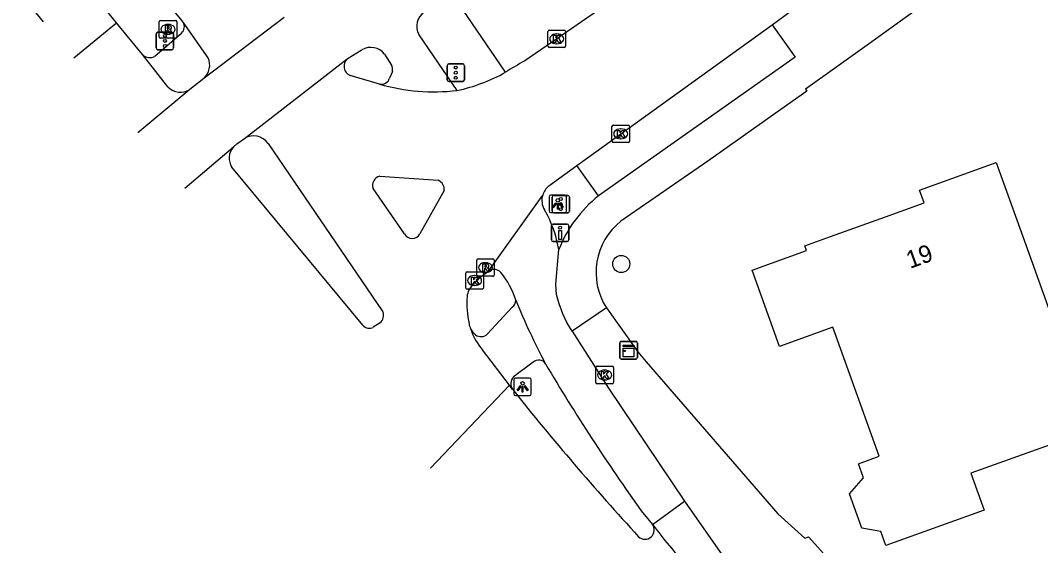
# Model space of a CAD drawing. Extents: x 161087 to 161922, y 382574 to 383873.
# Drawn here: x 161540.2 to 161598.4, y 382732.3 to 382762.3 of the extents above; entities that cross this region are included whole.
import ezdxf

# ---------------------------------------------------------------- set-up
doc = ezdxf.new("R2010")
doc.units = 0
for name, color, linetype in [('IMGEO_Boom', 7, 'Continuous'), ('IMGEO_Drukknoppaal', 7, 'Continuous'), ('IMGEO_Fietspad_gesloten', 7, 'Continuous'), ('IMGEO_Kast', 7, 'Continuous'), ('IMGEO_Kolk', 7, 'Continuous'), ('IMGEO_Lichtpunt', 7, 'Continuous'), ('IMGEO_OVBaan_gesloten', 7, 'Continuous'), ('IMGEO_Pand', 7, 'Continuous'), ('IMGEO_Pand_nummerreeks', 7, 'Continuous'), ('IMGEO_Rijbaan_lokaal_gesloten', 7, 'Continuous'), ('IMGEO_Rioolput', 7, 'Continuous'), ('IMGEO_Verkeersregelinstallatiepaal', 7, 'Continuous'), ('IMGEO_Voetpad_open', 7, 'Continuous')]:
    doc.layers.add(name, color=color, linetype=linetype)

msp = doc.modelspace()

# ---------------------------------------------------------------- linework, layer by layer
at = {"layer": 'IMGEO_Boom'}
msp.add_circle((161574.495, 382748.426), 0.489, dxfattribs=at)
at = {"layer": 'IMGEO_Drukknoppaal'}
for p, q in [((161570.509, 382749.804), (161570.509, 382750.604)), ((161570.509, 382750.604), (161570.509, 382749.804)), ((161570.609, 382750.704), (161571.399, 382750.704)), ((161571.399, 382750.704), (161570.609, 382750.704)), ((161571.499, 382750.604), (161571.499, 382749.804)), ((161571.499, 382749.804), (161571.499, 382750.604)), ((161571.399, 382749.704), (161570.609, 382749.704)), ((161570.609, 382749.704), (161571.399, 382749.704))]:
    msp.add_line(p, q, dxfattribs=at)
msp.add_lwpolyline([(161571.079, 382750.329), (161571.079, 382749.829), (161570.929, 382749.829), (161570.929, 382750.329), (161571.079, 382750.329)], dxfattribs=at)
msp.add_circle((161571.004, 382750.494), 0.085, dxfattribs=at)
for centre, start, end in [((161570.609, 382750.604), 90, 180), ((161570.609, 382750.604), 90, 180), ((161571.399, 382750.604), 0, 90), ((161571.399, 382750.604), 360, 90), ((161570.609, 382749.804), 180, 270), ((161570.609, 382749.804), 180, 270), ((161571.399, 382749.804), 270, 0), ((161571.399, 382749.804), 270, 0)]:
    msp.add_arc(centre, 0.1, start, end, dxfattribs=at)
at = {"layer": 'IMGEO_Fietspad_gesloten'}
for points in [[(161565.126, 382758.328), (161562.952, 382761.511)], [(161558.873, 382760.145), (161558.906, 382760.17), (161559.653, 382760.632), (161559.683, 382760.65)], [(161560.987, 382760.399), (161561.381, 382759.782)], [(161550.66, 382759.02), (161549.87, 382758.389)], [(161561.433, 382759.402), (161561.273, 382759.029)], [(161552.358, 382755.11), (161552.56, 382755.281), (161552.984, 382755.589)], [(161570.28, 382751.211), (161570.108, 382751.515)], [(161571.694, 382744.598), (161571.391, 382745.076), (161571.156, 382745.58), (161570.946, 382746.155), (161570.804, 382746.685), (161570.753, 382747.268), (161570.926, 382749.243)], [(161571.694, 382744.598), (161573.766, 382741.336), (161578.104, 382734.877)], [(161575.639, 382734.33), (161576.275, 382733.561)]]:
    msp.add_lwpolyline(points, dxfattribs=at)
for centre, radius, start, end in [((161563.784, 382761.998), 0.964, 122.55986, 210.34526), ((161560.191, 382759.774), 1.012, 38.11105, 120.09834), ((161560.805, 382759.51), 0.637, 350.27255, 25.3116), ((161560.794, 382759.187), 0.505, 258.16215, 341.75007), ((161571.032, 382752.046), 1.066, 162.98499, 209.87439), ((161564.445, 382748.205), 6.564, 9.09441, 27.25064), ((161567.236, 382747.617), 0.502, 94.15651, 128.36461), ((161567.236, 382747.608), 0.511, 39.8763, 94.05004), ((161563.826, 382744.884), 4.875, 17.62512, 38.74619), ((161608.75, 382762.934), 43.555, 202.36667, 207.64642), ((161673.047, 382803.798), 119.642, 210.69545, 215.49516)]:
    msp.add_arc(centre, radius, start, end, dxfattribs=at)
at = {"layer": 'IMGEO_Kast'}
for p, q in [((161574.414, 382743.075), (161574.414, 382743.916)), ((161574.414, 382743.916), (161574.414, 382743.075)), ((161574.489, 382744), (161575.33, 382744)), ((161575.33, 382744), (161574.489, 382744)), ((161575.414, 382743.925), (161575.414, 382743.084)), ((161575.414, 382743.084), (161575.414, 382743.925)), ((161575.339, 382743), (161574.498, 382743)), ((161574.498, 382743), (161575.339, 382743))]:
    msp.add_line(p, q, dxfattribs=at)
for points in [[(161574.609, 382743.79), (161575.209, 382743.79), (161575.209, 382743.705), (161574.609, 382743.705), (161574.609, 382743.79)], [(161574.609, 382743.615), (161575.209, 382743.615), (161575.209, 382743.126), (161574.609, 382743.126), (161574.609, 382743.615)]]:
    msp.add_lwpolyline(points, dxfattribs=at)
msp.add_circle((161574.693, 382743.464), 0.0377, dxfattribs=at)
for centre, start, end in [((161574.492, 382743.922), 92.4484, 184.28452), ((161574.492, 382743.922), 92.4484, 184.28452), ((161575.336, 382743.922), 2.4484, 94.28452), ((161575.336, 382743.922), 2.4484, 94.28452), ((161574.492, 382743.078), 182.4484, 274.28452), ((161574.492, 382743.078), 182.4484, 274.28452), ((161575.336, 382743.078), 272.4484, 4.28452), ((161575.336, 382743.078), 272.4484, 4.28452)]:
    msp.add_arc(centre, 0.0779, start, end, dxfattribs=at)
at = {"layer": 'IMGEO_Kolk'}
for p, q in [((161570.314, 382760.85), (161570.314, 382761.702)), ((161570.389, 382761.776), (161571.241, 382761.776)), ((161570.802, 382761.556), (161570.827, 382761.556)), ((161571.315, 382761.702), (161571.315, 382760.85)), ((161571.241, 382760.776), (161570.389, 382760.776)), ((161570.825, 382760.996), (161570.8, 382760.996)), ((161573.966, 382755.426), (161573.966, 382756.278)), ((161574.041, 382756.352), (161574.893, 382756.352)), ((161574.454, 382756.132), (161574.479, 382756.132)), ((161574.967, 382756.278), (161574.967, 382755.426)), ((161574.477, 382755.572), (161574.452, 382755.572)), ((161574.893, 382755.352), (161574.041, 382755.352)), ((161565.698, 382747.978), (161566.55, 382747.978)), ((161565.623, 382747.052), (161565.623, 382747.904)), ((161566.111, 382747.758), (161566.136, 382747.758)), ((161566.624, 382747.904), (161566.624, 382747.052)), ((161566.55, 382746.978), (161565.698, 382746.978)), ((161566.134, 382747.198), (161566.109, 382747.198)), ((161573.048, 382741.661), (161573.048, 382742.513)), ((161573.123, 382742.587), (161573.975, 382742.587)), ((161573.536, 382742.367), (161573.561, 382742.367)), ((161574.049, 382742.513), (161574.049, 382741.661)), ((161573.975, 382741.587), (161573.123, 382741.587)), ((161573.559, 382741.807), (161573.534, 382741.807))]:
    msp.add_line(p, q, dxfattribs=at)
for points in [[(161570.314, 382760.85), (161570.314, 382761.702)], [(161570.389, 382761.776), (161571.241, 382761.776)], [(161570.635, 382761.476), (161570.758, 382761.476), (161570.758, 382761.325), (161570.888, 382761.476), (161571.052, 382761.476), (161570.906, 382761.325), (161571.059, 382761.076), (161570.907, 382761.076), (161570.822, 382761.24), (161570.758, 382761.173), (161570.758, 382761.076), (161570.635, 382761.076), (161570.635, 382761.476)], [(161571.315, 382761.702), (161571.315, 382760.85)], [(161571.241, 382760.776), (161570.389, 382760.776)], [(161573.966, 382755.426), (161573.966, 382756.278)], [(161574.041, 382756.352), (161574.893, 382756.352)], [(161574.967, 382756.278), (161574.967, 382755.426)], [(161574.287, 382756.052), (161574.41, 382756.052), (161574.41, 382755.901), (161574.54, 382756.052), (161574.704, 382756.052), (161574.558, 382755.901), (161574.711, 382755.652), (161574.559, 382755.652), (161574.474, 382755.816), (161574.41, 382755.749), (161574.41, 382755.652), (161574.287, 382755.652), (161574.287, 382756.052)], [(161574.893, 382755.352), (161574.041, 382755.352)], [(161565.698, 382747.978), (161566.55, 382747.978)], [(161565.623, 382747.052), (161565.623, 382747.904)], [(161565.944, 382747.678), (161566.067, 382747.678), (161566.067, 382747.527), (161566.197, 382747.678), (161566.361, 382747.678), (161566.215, 382747.527), (161566.368, 382747.278), (161566.216, 382747.278), (161566.131, 382747.442), (161566.067, 382747.375), (161566.067, 382747.278), (161565.944, 382747.278), (161565.944, 382747.678)], [(161566.624, 382747.904), (161566.624, 382747.052)], [(161566.55, 382746.978), (161565.698, 382746.978)], [(161573.048, 382741.661), (161573.048, 382742.513)], [(161573.123, 382742.587), (161573.975, 382742.587)], [(161573.369, 382742.287), (161573.492, 382742.287), (161573.492, 382742.136), (161573.622, 382742.287), (161573.786, 382742.287), (161573.64, 382742.136), (161573.793, 382741.887), (161573.641, 382741.887), (161573.556, 382742.051), (161573.492, 382741.984), (161573.492, 382741.887), (161573.369, 382741.887), (161573.369, 382742.287)], [(161574.049, 382742.513), (161574.049, 382741.661)], [(161573.975, 382741.587), (161573.123, 382741.587)]]:
    msp.add_lwpolyline(points, dxfattribs=at)
for centre, start, end in [((161570.391, 382761.7), 91.55205, 178.44795), ((161570.391, 382761.7), 91.55205, 178.44795), ((161571.239, 382761.7), 1.55205, 88.44795), ((161571.239, 382761.7), 1.55205, 88.44795), ((161570.391, 382760.852), 181.55205, 268.44795), ((161570.391, 382760.852), 181.55205, 268.44795), ((161571.239, 382760.852), 271.55205, 358.44795), ((161571.239, 382760.852), 271.55205, 358.44795), ((161574.043, 382756.276), 91.55205, 178.44795), ((161574.043, 382756.276), 91.55205, 178.44795), ((161574.891, 382756.276), 1.55205, 88.44795), ((161574.891, 382756.276), 1.55205, 88.44795), ((161574.043, 382755.428), 181.55205, 268.44795), ((161574.043, 382755.428), 181.55205, 268.44795), ((161574.891, 382755.428), 271.55205, 358.44795), ((161574.891, 382755.428), 271.55205, 358.44795), ((161565.7, 382747.902), 91.55205, 178.44795), ((161565.7, 382747.902), 91.55205, 178.44795), ((161566.548, 382747.902), 1.55205, 88.44795), ((161566.548, 382747.902), 1.55205, 88.44795), ((161565.7, 382747.054), 181.55205, 268.44795), ((161565.7, 382747.054), 181.55205, 268.44795), ((161566.548, 382747.054), 271.55205, 358.44795), ((161566.548, 382747.054), 271.55205, 358.44795), ((161573.125, 382742.511), 91.55205, 178.44795), ((161573.125, 382742.511), 91.55205, 178.44795), ((161573.973, 382742.511), 1.55205, 88.44795), ((161573.973, 382742.511), 1.55205, 88.44795), ((161573.125, 382741.663), 181.55205, 268.44795), ((161573.125, 382741.663), 181.55205, 268.44795), ((161573.973, 382741.663), 271.55205, 358.44795), ((161573.973, 382741.663), 271.55205, 358.44795)]:
    msp.add_arc(centre, 0.0765, start, end, dxfattribs=at)
for centre, major_axis, ratio, start_param, end_param in [((161570.801, 382761.276), (-0.387, 0.002), 0.722429, 4.712389, 7.853982), ((161570.826, 382761.276), (-0.39, 0.002), 0.717154, 1.570796, 4.712389), ((161574.453, 382755.852), (-0.387, 0.002), 0.722429, 4.712389, 7.853982), ((161574.478, 382755.852), (-0.39, 0.002), 0.717154, 1.570796, 4.712389), ((161566.11, 382747.478), (-0.387, 0.002), 0.722429, 4.712389, 7.853982), ((161566.135, 382747.478), (-0.39, 0.002), 0.717154, 1.570796, 4.712389), ((161573.535, 382742.087), (-0.387, 0.002), 0.722429, 4.712389, 7.853982), ((161573.56, 382742.087), (-0.39, 0.002), 0.717154, 1.570796, 4.712389)]:
    msp.add_ellipse(centre, major_axis=major_axis, ratio=ratio, start_param=start_param, end_param=end_param, dxfattribs=at)
at = {"layer": 'IMGEO_Lichtpunt'}
for p, q in [((161570.378, 382752.257), (161570.378, 382751.45)), ((161570.378, 382752.257), (161570.378, 382751.45)), ((161571.28, 382752.352), (161570.472, 382752.352)), ((161571.28, 382752.352), (161570.472, 382752.352)), ((161571.374, 382751.45), (161571.374, 382752.257)), ((161571.374, 382751.45), (161571.374, 382752.257)), ((161570.472, 382751.356), (161571.28, 382751.356)), ((161570.472, 382751.356), (161571.28, 382751.356)), ((161568.364, 382741.817), (161568.364, 382741.01)), ((161568.364, 382741.817), (161568.364, 382741.01)), ((161569.266, 382741.912), (161568.458, 382741.912)), ((161569.266, 382741.912), (161568.458, 382741.912)), ((161569.36, 382741.01), (161569.36, 382741.817)), ((161569.36, 382741.01), (161569.36, 382741.817)), ((161568.458, 382740.916), (161569.266, 382740.916)), ((161568.458, 382740.916), (161569.266, 382740.916))]:
    msp.add_line(p, q, dxfattribs=at)
for points in [[(161570.752, 382751.921), (161570.791, 382751.893), (161570.603, 382751.631), (161570.565, 382751.658), (161570.752, 382751.921)], [(161570.854, 382751.873), (161570.901, 382751.873), (161570.901, 382751.551), (161570.854, 382751.551), (161570.854, 382751.873)], [(161570.964, 382751.893), (161571.002, 382751.92), (161571.189, 382751.658), (161571.15, 382751.63), (161570.964, 382751.893)], [(161568.738, 382741.481), (161568.777, 382741.453), (161568.589, 382741.191), (161568.551, 382741.218), (161568.738, 382741.481)], [(161568.84, 382741.433), (161568.887, 382741.433), (161568.887, 382741.111), (161568.84, 382741.111), (161568.84, 382741.433)], [(161568.95, 382741.453), (161568.988, 382741.48), (161569.175, 382741.218), (161569.136, 382741.19), (161568.95, 382741.453)]]:
    msp.add_lwpolyline(points, dxfattribs=at)
for centre in [(161570.877, 382752.055), (161568.863, 382741.615)]:
    msp.add_circle(centre, 0.0994, dxfattribs=at)
for centre, start, end in [((161570.472, 382752.257), 90, 180), ((161570.472, 382752.257), 90, 180), ((161571.28, 382752.257), 0, 90), ((161571.28, 382752.257), 0, 90), ((161570.472, 382751.45), 180, 270), ((161570.472, 382751.45), 180, 270), ((161571.28, 382751.45), 270, 0), ((161571.28, 382751.45), 270, 360), ((161568.458, 382741.817), 90, 180), ((161568.458, 382741.817), 90, 180), ((161569.266, 382741.817), 0, 90), ((161569.266, 382741.817), 0, 90), ((161568.458, 382741.01), 180, 270), ((161568.458, 382741.01), 180, 270), ((161569.266, 382741.01), 270, 0), ((161569.266, 382741.01), 270, 360)]:
    msp.add_arc(centre, 0.0946, start, end, dxfattribs=at)
at = {"layer": 'IMGEO_OVBaan_gesloten'}
for points in [[(161549.494, 382762.223), (161549.433, 382762.311), (161545.691, 382766.833)], [(161550.906, 382760.199), (161549.494, 382762.223)], [(161555.258, 382762.491), (161550.66, 382759.02)]]:
    msp.add_lwpolyline(points, dxfattribs=at)
msp.add_arc((161550.007, 382759.771), 0.995, 310.98102, 25.44747, dxfattribs=at)
at = {"layer": 'IMGEO_Pand'}
msp.add_lwpolyline([(161594.454, 382736.477), (161595.209, 382734.375), (161589.598, 382732.359), (161589.314, 382733.148), (161588.344, 382733.323), (161588.234, 382733.343), (161587.533, 382735.297), (161588.317, 382736.223), (161588.03, 382737.021), (161589.223, 382737.449), (161586.579, 382744.808), (161583.533, 382743.714), (161581.968, 382748.071), (161585.069, 382749.185), (161584.968, 382749.468), (161586.449, 382750), (161589.573, 382751.122), (161591.782, 382751.916), (161591.521, 382752.641), (161595.899, 382754.214), (161597.414, 382750), (161597.59, 382749.509), (161601.378, 382738.964), (161594.454, 382736.477)], dxfattribs=at)
at = {"layer": 'IMGEO_Rijbaan_lokaal_gesloten'}
for points in [[(161545.69, 382762.184), (161545.023, 382763.005), (161542.653, 382765.913)], [(161540.196, 382763.912), (161540.808, 382763.082), (161541.491, 382762.248)], [(161575.103, 382764.231), (161572.527, 382762.463), (161570.815, 382761.276), (161568.988, 382760.019)], [(161583.108, 382762.07), (161586.012, 382764.231)], [(161543.247, 382760.186), (161545.69, 382762.184)], [(161547.159, 382760.375), (161545.69, 382762.184)], [(161571.968, 382754.036), (161574.467, 382755.852), (161583.108, 382762.07)], [(161548.606, 382758.532), (161547.159, 382760.375)], [(161552.984, 382755.589), (161558.854, 382760.13), (161558.873, 382760.145)], [(161560.69, 382758.693), (161559.017, 382759.175)], [(161549.87, 382758.389), (161546.895, 382755.904)], [(161549.582, 382752.75), (161552.358, 382755.11)], [(161554.334, 382755.31), (161560.889, 382745.695)], [(161559.745, 382744.927), (161552.27, 382753.946)], [(161570.366, 382752.877), (161571.968, 382754.036)], [(161560.71, 382753.431), (161564.048, 382753.199)], [(161562.124, 382750.148), (161560.329, 382752.736)], [(161564.39, 382752.618), (161562.998, 382750.151)], [(161566.925, 382748.01), (161570.013, 382752.358)], [(161565.793, 382746.923), (161566.041, 382747.244), (161566.525, 382747.721), (161566.925, 382748.01)], [(161560.724, 382745.065), (161560.342, 382744.808)], [(161568.108, 382741.507), (161566.572, 382743.531)], [(161563.602, 382736.77), (161568.108, 382741.507)], [(161568.297, 382741.258), (161568.108, 382741.507)], [(161576.275, 382733.561), (161578.104, 382734.877)], [(161578.104, 382734.877), (161580.138, 382731.973), (161580.691, 382731.313), (161584.083, 382727.396), (161593.448, 382717.185), (161609.858, 382699.184), (161618.288, 382689.808), (161627.567, 382679.823), (161637.265, 382669.796), (161642.351, 382664.758), (161645.804, 382661.238)]]:
    msp.add_lwpolyline(points, dxfattribs=at)
for centre, radius, start, end in [((161559.241, 382759.704), 0.574, 129.82888, 247.05931), ((161582.637, 382735.715), 27.875, 119.31837, 121.94872), ((161563.054, 382768.021), 9.912, 282.06403, 299.1799), ((161549.328, 382759.252), 1.02, 224.95105, 302.13976), ((161563.819, 382769.581), 11.329, 253.96704, 276.62541), ((161553.505, 382754.705), 1.027, 36.14423, 120.50229), ((161553.077, 382754.47), 0.963, 138.35255, 213.00062), ((161560.829, 382752.914), 0.53, 102.9279, 199.60887), ((161563.838, 382752.684), 0.556, 353.12979, 67.83577), ((161571.026, 382752.049), 1.059, 128.54195, 163.01457), ((161562.56, 382750.367), 0.488, 206.68095, 333.71239), ((161566.711, 382746.478), 1.02, 154.12924, 174.75538), ((161571.424, 382746.189), 5.741, 176.18287, 191.86852), ((161560.397, 382745.487), 0.534, 307.72541, 22.9218), ((161560.119, 382745.247), 0.493, 220.56696, 296.88701), ((161566.749, 382745.15), 0.955, 188.53057, 208.2284), ((161569.149, 382745.77), 3.414, 198.29746, 220.98059), ((161690.519, 382838.569), 156.229, 218.52637, 222.58178), ((161575.853, 382733.24), 0.53, 226.12894, 37.20113), ((161683.305, 382816.893), 135.645, 217.90373, 221.83054)]:
    msp.add_arc(centre, radius, start, end, dxfattribs=at)
at = {"layer": 'IMGEO_Rioolput'}
for p, q in [((161548.121, 382761.391), (161548.121, 382762.243)), ((161548.196, 382762.317), (161549.048, 382762.317)), ((161548.609, 382762.097), (161548.634, 382762.097)), ((161549.122, 382762.243), (161549.122, 382761.391)), ((161548.632, 382761.537), (161548.607, 382761.537)), ((161549.048, 382761.317), (161548.196, 382761.317)), ((161566.245, 382747.793), (161566.245, 382748.645)), ((161566.32, 382748.719), (161567.172, 382748.719)), ((161567.246, 382748.645), (161567.246, 382747.793)), ((161566.756, 382747.939), (161566.731, 382747.939)), ((161566.733, 382748.499), (161566.758, 382748.499)), ((161567.172, 382747.719), (161566.32, 382747.719))]:
    msp.add_line(p, q, dxfattribs=at)
for points in [[(161548.121, 382761.391), (161548.121, 382762.243)], [(161548.196, 382762.317), (161549.048, 382762.317)], [(161548.71, 382762.015), (161548.458, 382762.017), (161548.458, 382761.617)], [(161548.636, 382761.936), (161548.582, 382761.936), (161548.582, 382761.855)], [(161549.122, 382762.243), (161549.122, 382761.391)], [(161548.458, 382761.617), (161548.582, 382761.617), (161548.582, 382761.779), (161548.593, 382761.779)], [(161548.582, 382761.855), (161548.634, 382761.855)], [(161548.64, 382761.75), (161548.711, 382761.617), (161548.851, 382761.617), (161548.786, 382761.743)], [(161549.048, 382761.317), (161548.196, 382761.317)], [(161566.245, 382747.793), (161566.245, 382748.645)], [(161566.32, 382748.719), (161567.172, 382748.719)], [(161567.246, 382748.645), (161567.246, 382747.793)], [(161566.834, 382748.417), (161566.582, 382748.419), (161566.582, 382748.019)], [(161566.582, 382748.019), (161566.706, 382748.019), (161566.706, 382748.181), (161566.717, 382748.181)], [(161566.76, 382748.338), (161566.706, 382748.338), (161566.706, 382748.257)], [(161566.706, 382748.257), (161566.758, 382748.257)], [(161566.764, 382748.152), (161566.835, 382748.019), (161566.975, 382748.019), (161566.91, 382748.145)], [(161567.172, 382747.719), (161566.32, 382747.719)]]:
    msp.add_lwpolyline(points, dxfattribs=at)
for centre, radius, start, end in [((161548.198, 382762.241), 0.0765, 91.55205, 178.44795), ((161548.198, 382762.241), 0.0765, 91.55205, 178.44795), ((161548.642, 382761.84), 0.0964, 77.00612, 93.18647), ((161548.656, 382761.897), 0.0378, 276.66336, 79.67722), ((161548.709, 382761.905), 0.109, 350.36119, 89.41601), ((161549.046, 382762.241), 0.0765, 1.55205, 88.44795), ((161549.046, 382762.241), 0.0765, 1.55205, 88.44795), ((161548.198, 382761.393), 0.0765, 181.55205, 268.44795), ((161548.198, 382761.393), 0.0765, 181.55205, 268.44795), ((161548.592, 382761.726), 0.0533, 26.02933, 88.69889), ((161548.618, 382762.044), 0.19, 274.7715, 282.96867), ((161548.707, 382761.905), 0.112, 277.58423, 350.98172), ((161548.691, 382761.69), 0.108, 29.51342, 73.79051), ((161549.046, 382761.393), 0.0765, 271.55205, 358.44795), ((161549.046, 382761.393), 0.0765, 271.55205, 358.44795), ((161566.322, 382748.643), 0.0765, 91.55205, 178.44795), ((161566.322, 382748.643), 0.0765, 91.55205, 178.44795), ((161567.17, 382748.643), 0.0765, 1.55205, 88.44795), ((161567.17, 382748.643), 0.0765, 1.55205, 88.44795), ((161566.716, 382748.128), 0.0533, 26.02933, 88.69889), ((161566.742, 382748.446), 0.19, 274.7715, 282.96867), ((161566.766, 382748.242), 0.0964, 77.00612, 93.18647), ((161566.78, 382748.299), 0.0378, 276.66336, 79.67722), ((161566.833, 382748.307), 0.109, 350.36119, 89.41601), ((161566.831, 382748.307), 0.112, 277.58423, 350.98172), ((161566.815, 382748.092), 0.108, 29.51342, 73.79051), ((161566.322, 382747.795), 0.0765, 181.55205, 268.44795), ((161566.322, 382747.795), 0.0765, 181.55205, 268.44795), ((161567.17, 382747.795), 0.0765, 271.55205, 358.44795), ((161567.17, 382747.795), 0.0765, 271.55205, 358.44795)]:
    msp.add_arc(centre, radius, start, end, dxfattribs=at)
for centre, major_axis, ratio, start_param, end_param in [((161548.608, 382761.817), (-0.387, 0.002), 0.722429, 4.712389, 7.853982), ((161548.633, 382761.817), (-0.39, 0.002), 0.717154, 1.570796, 4.712389), ((161566.732, 382748.219), (-0.387, 0.002), 0.722429, 4.712389, 7.853982), ((161566.757, 382748.219), (-0.39, 0.002), 0.717154, 1.570796, 4.712389)]:
    msp.add_ellipse(centre, major_axis=major_axis, ratio=ratio, start_param=start_param, end_param=end_param, dxfattribs=at)
at = {"layer": 'IMGEO_Verkeersregelinstallatiepaal'}
for p, q in [((161547.948, 382760.757), (161547.948, 382761.557)), ((161547.948, 382761.557), (161547.948, 382760.757)), ((161548.048, 382761.657), (161548.838, 382761.657)), ((161548.838, 382761.657), (161548.048, 382761.657)), ((161548.938, 382761.557), (161548.938, 382760.757)), ((161548.938, 382760.757), (161548.938, 382761.557)), ((161548.838, 382760.657), (161548.048, 382760.657)), ((161548.048, 382760.657), (161548.838, 382760.657)), ((161564.554, 382758.944), (161564.554, 382759.744)), ((161564.554, 382759.744), (161564.554, 382758.944)), ((161564.654, 382759.844), (161565.444, 382759.844)), ((161565.444, 382759.844), (161564.654, 382759.844)), ((161565.544, 382759.744), (161565.544, 382758.944)), ((161565.544, 382758.944), (161565.544, 382759.744)), ((161565.444, 382758.844), (161564.654, 382758.844)), ((161564.654, 382758.844), (161565.444, 382758.844)), ((161570.548, 382751.442), (161570.548, 382752.242)), ((161570.548, 382752.242), (161570.548, 382751.442)), ((161570.648, 382752.342), (161571.438, 382752.342)), ((161571.438, 382752.342), (161570.648, 382752.342)), ((161571.538, 382752.242), (161571.538, 382751.442)), ((161571.538, 382751.442), (161571.538, 382752.242)), ((161571.438, 382751.342), (161570.648, 382751.342)), ((161570.648, 382751.342), (161571.438, 382751.342))]:
    msp.add_line(p, q, dxfattribs=at)
for centre in [(161548.443, 382761.447), (161548.443, 382761.157), (161548.443, 382760.867), (161565.049, 382759.634), (161565.049, 382759.344), (161565.049, 382759.054), (161571.043, 382752.132), (161571.043, 382751.842), (161571.043, 382751.552)]:
    msp.add_circle(centre, 0.085, dxfattribs=at)
for centre, start, end in [((161548.048, 382761.557), 90, 180), ((161548.048, 382761.557), 90, 180), ((161548.838, 382761.557), 0, 90), ((161548.838, 382761.557), 360, 90), ((161548.048, 382760.757), 180, 270), ((161548.048, 382760.757), 180, 270), ((161548.838, 382760.757), 270, 0), ((161548.838, 382760.757), 270, 0), ((161564.654, 382759.744), 90, 180), ((161564.654, 382759.744), 90, 180), ((161565.444, 382759.744), 0, 90), ((161565.444, 382759.744), 360, 90), ((161564.654, 382758.944), 180, 270), ((161564.654, 382758.944), 180, 270), ((161565.444, 382758.944), 270, 0), ((161565.444, 382758.944), 270, 0), ((161570.648, 382752.242), 90, 180), ((161570.648, 382752.242), 90, 180), ((161571.438, 382752.242), 0, 90), ((161571.438, 382752.242), 360, 90), ((161570.648, 382751.442), 180, 270), ((161570.648, 382751.442), 180, 270), ((161571.438, 382751.442), 270, 0), ((161571.438, 382751.442), 270, 0)]:
    msp.add_arc(centre, 0.1, start, end, dxfattribs=at)
at = {"layer": 'IMGEO_Voetpad_open'}
for points in [[(161673.242, 382791.575), (161667.594, 382789.929), (161637.427, 382779.982), (161633.162, 382778.456), (161624.636, 382775.599), (161601.023, 382767.942), (161596.158, 382766.372), (161596.018, 382766.327), (161595.848, 382766.199), (161596.009, 382765.952), (161595.696, 382765.813), (161595.594, 382766.012), (161590.565, 382762.379), (161588.667, 382761.008), (161586.678, 382759.589), (161585.017, 382758.404), (161585.099, 382758.295), (161583.93, 382757.469), (161579.443, 382754.299), (161574.477, 382750.86)], [(161567.887, 382759.367), (161564.899, 382763.764)], [(161583.108, 382762.07), (161584.417, 382760.236), (161573.199, 382752.31)], [(161547.878, 382760.277), (161549.401, 382761.603)], [(161573.199, 382752.31), (161571.968, 382754.036)], [(161566.855, 382744.432), (161568.273, 382745.958)], [(161573.649, 382745.916), (161571.694, 382744.598)], [(161573.649, 382745.916), (161575.439, 382743.417), (161575.924, 382742.835), (161583.433, 382734.169), (161584.982, 382732.778), (161585.192, 382732.858), (161589.562, 382727.999), (161609.424, 382705.975), (161609.305, 382705.895), (161625.238, 382688.024), (161643.165, 382669.38), (161647.852, 382664.262), (161649.374, 382662.6)], [(161569.476, 382742.819), (161568.351, 382741.975)]]:
    msp.add_lwpolyline(points, dxfattribs=at)
for centre, radius, start, end in [((161549.044, 382761.973), 0.514, 313.92013, 29.01834), ((161547.59, 382760.847), 0.639, 227.64733, 296.82945), ((161577.836, 382746.497), 7.436, 128.58348, 158.33111), ((161576.794, 382747.931), 3.735, 128.33793, 212.64723), ((161567.964, 382746.361), 0.508, 307.47268, 359.85421), ((161566.766, 382745.155), 0.972, 208.05198, 232.48614), ((161566.488, 382744.78), 0.506, 231.57667, 316.48693), ((161569.784, 382742.497), 0.446, 30.62736, 133.73887), ((161568.741, 382741.585), 0.551, 134.99185, 216.39408)]:
    msp.add_arc(centre, radius, start, end, dxfattribs=at)

# ---------------------------------------------------------------- texts
at = {"layer": 'IMGEO_Pand_nummerreeks'}
msp.add_text('19', height=1, rotation=19.76159, dxfattribs=at).set_placement((161590.98, 382748.143))

doc.saveas('drawing.dxf')
